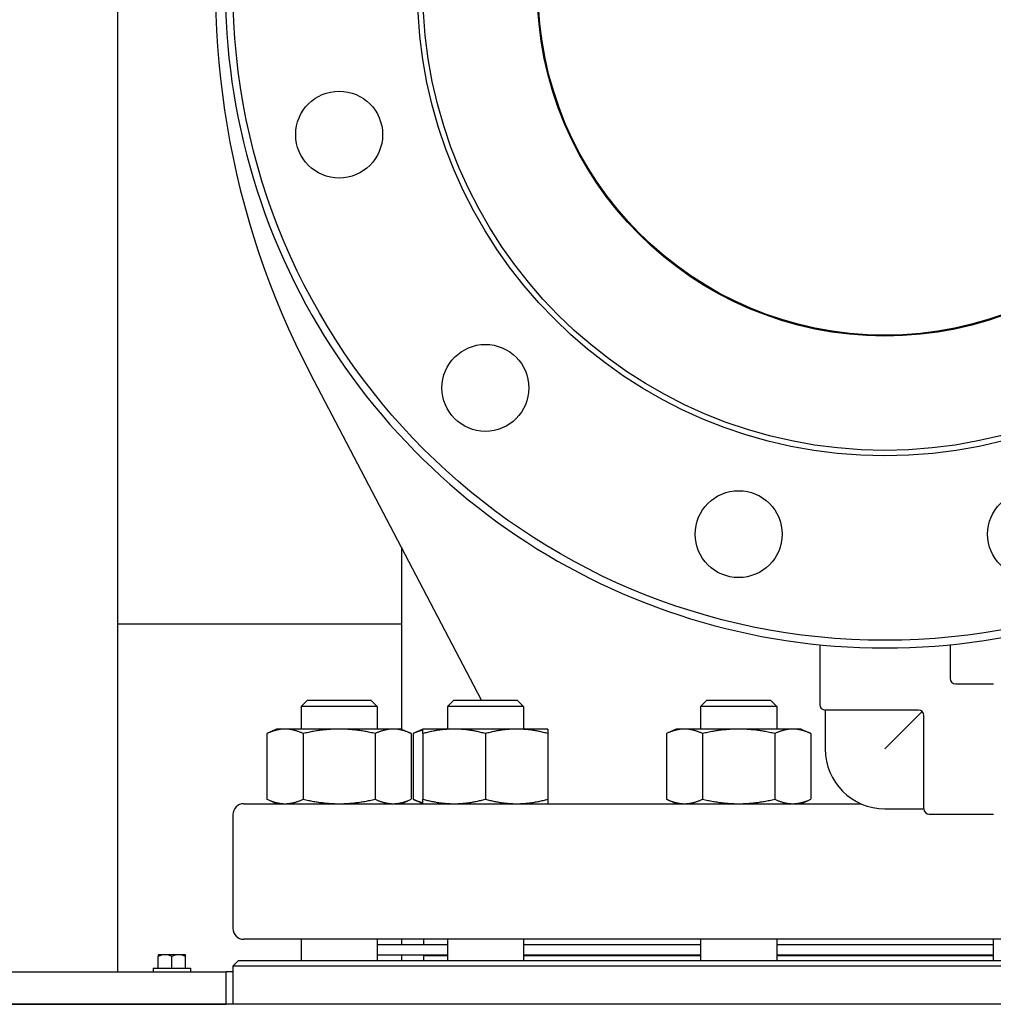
# Model space of a CAD drawing. Header units: inches. Extents: x 24 to 1128, y -58 to 748.
# Tile 471 of 656: x 601 to 612, y 334 to 345. Entities that reach past the tile are written whole.
import ezdxf

# ---------------------------------------------------------------- set-up
doc = ezdxf.new("R2010")
doc.units = ezdxf.units.IN
doc.header["$LTSCALE"] = 32
doc.header["$MEASUREMENT"] = 0
doc.layers.add('Visible (ANSI)', color=7, linetype='Continuous', lineweight=30)

msp = doc.modelspace()

# ---------------------------------------------------------------- linework, layer by layer
at = {"layer": 'Visible (ANSI)'}
for p, q in [((601.95163, 369.85867), (601.95163, 334.10867)), ((606.14145, 337.23117), (604.17196, 340.9885)), ((605.21813, 338.99264), (605.21813, 336.90017)), ((605.21813, 338.10867), (601.95163, 338.10867)), ((610.03063, 337.87033), (610.03063, 337.18117)), ((611.53063, 337.87033), (611.53063, 337.48367)), ((611.59313, 337.42117), (612.03063, 337.42117)), ((604.13753, 337.23117), (604.06461, 337.15825)), ((604.13753, 337.23117), (604.8667, 337.23117)), ((604.8667, 337.23117), (604.93961, 337.15825)), ((605.81986, 337.23117), (605.74694, 337.15825)), ((605.81986, 337.23117), (606.54902, 337.23117)), ((606.54902, 337.23117), (606.62194, 337.15825)), ((608.73373, 337.23117), (608.66081, 337.15825)), ((608.73373, 337.23117), (609.46289, 337.23117)), ((609.46289, 337.23117), (609.53581, 337.15825)), ((604.93961, 337.15825), (604.06461, 337.15825)), ((604.06461, 337.15825), (604.06461, 336.90017)), ((604.93961, 337.15825), (604.93961, 336.90017)), ((606.62194, 337.15825), (605.74694, 337.15825)), ((605.74694, 337.15825), (605.74694, 336.90017)), ((606.62194, 337.15825), (606.62194, 336.90017)), ((609.53581, 337.15825), (608.66081, 337.15825)), ((608.66081, 337.15825), (608.66081, 336.90017)), ((609.53581, 337.15825), (609.53581, 336.90017)), ((611.16563, 337.11867), (610.09313, 337.11867)), ((610.09313, 337.11867), (610.09313, 336.67117)), ((611.20983, 337.10036), (610.78063, 336.67117)), ((611.22813, 335.98367), (611.22813, 337.05617)), ((603.78311, 336.90017), (603.67189, 336.8483)), ((603.87944, 336.90017), (603.78311, 336.90017)), ((604.50211, 336.90017), (603.87944, 336.90017)), ((605.12479, 336.90017), (604.50211, 336.90017)), ((605.22111, 336.90017), (605.12479, 336.90017)), ((605.22111, 336.90017), (605.33234, 336.8483)), ((605.46544, 336.90017), (605.35421, 336.8483)), ((605.82494, 336.90017), (605.46544, 336.90017)), ((606.54394, 336.90017), (605.82494, 336.90017)), ((606.90344, 336.90017), (606.54394, 336.90017)), ((608.37931, 336.90017), (608.26808, 336.8483)), ((608.47564, 336.90017), (608.37931, 336.90017)), ((609.09831, 336.90017), (608.47564, 336.90017)), ((609.72098, 336.90017), (609.09831, 336.90017)), ((609.81731, 336.90017), (609.72098, 336.90017)), ((609.81731, 336.90017), (609.92854, 336.8483)), ((603.67189, 336.8483), (603.67189, 336.09304)), ((604.087, 336.8483), (604.087, 336.09304)), ((604.91723, 336.8483), (604.91723, 336.09304)), ((605.33234, 336.8483), (605.33234, 336.09304)), ((605.35421, 336.8483), (605.35421, 336.09304)), ((605.46544, 336.8483), (605.46544, 336.09304)), ((606.18444, 336.8483), (606.18444, 336.09304)), ((606.90344, 336.8483), (606.90344, 336.09304)), ((608.26808, 336.8483), (608.26808, 336.09304)), ((608.68319, 336.8483), (608.68319, 336.09304)), ((609.51342, 336.8483), (609.51342, 336.09304)), ((609.92854, 336.8483), (609.92854, 336.09304)), ((603.78311, 336.04117), (603.67189, 336.09304)), ((605.22111, 336.04117), (605.33234, 336.09304)), ((605.46544, 336.04117), (605.35421, 336.09304)), ((608.37931, 336.04117), (608.26808, 336.09304)), ((609.81731, 336.04117), (609.92854, 336.09304)), ((603.40563, 336.04117), (610.50539, 336.04117)), ((610.78063, 335.98367), (611.22813, 335.98367)), ((603.28063, 335.91617), (603.28063, 334.60617)), ((611.29063, 335.92117), (612.03063, 335.92117)), ((618.15563, 334.48117), (603.40563, 334.48117)), ((604.06461, 334.48117), (604.06461, 334.23617)), ((604.93961, 334.48117), (604.93961, 334.23617)), ((604.93961, 334.42117), (605.74694, 334.42117)), ((605.21813, 334.48117), (605.21813, 334.42117)), ((605.47063, 334.48117), (605.47063, 334.42117)), ((605.74694, 334.48117), (605.74694, 334.23617)), ((606.62194, 334.48117), (606.62194, 334.23617)), ((606.62194, 334.42117), (608.66081, 334.42117)), ((608.66081, 334.48117), (608.66081, 334.23617)), ((609.53581, 334.48117), (609.53581, 334.23617)), ((609.53581, 334.42117), (612.02546, 334.42117)), ((612.02546, 334.48117), (612.02546, 334.23617)), ((602.49863, 334.30267), (602.42063, 334.30267)), ((602.42063, 334.30267), (602.42063, 334.28345)), ((602.42063, 334.14767), (602.42063, 334.28345)), ((602.65463, 334.30267), (602.49863, 334.30267)), ((602.57663, 334.14767), (602.57663, 334.28345)), ((602.73263, 334.30267), (602.65463, 334.30267)), ((602.73263, 334.28345), (602.73263, 334.30267)), ((602.73263, 334.14767), (602.73263, 334.28345)), ((604.93961, 334.30117), (605.74694, 334.30117)), ((605.21813, 334.30117), (605.21813, 334.23617)), ((605.47063, 334.29617), (605.74694, 334.29617)), ((605.47063, 334.29617), (605.47063, 334.23617)), ((605.59063, 334.30117), (605.59063, 334.29617)), ((606.62194, 334.30117), (608.66081, 334.30117)), ((606.62194, 334.29617), (608.66081, 334.29617)), ((609.53581, 334.30117), (612.02546, 334.30117)), ((609.53581, 334.29617), (612.02546, 334.29617)), ((603.34313, 334.23617), (603.28063, 334.17367)), ((618.28063, 334.17367), (603.28063, 334.17367)), ((603.28063, 334.17367), (603.28063, 333.73367)), ((603.34313, 334.23617), (618.21813, 334.23617)), ((599.20163, 334.10867), (603.20163, 334.10867)), ((602.36063, 334.14767), (602.79263, 334.14767)), ((602.36063, 334.14767), (602.36063, 334.10867)), ((602.79263, 334.14767), (602.79263, 334.10867)), ((603.28063, 334.10867), (603.20163, 334.10867)), ((603.20163, 333.73367), (603.20163, 334.10867)), ((727.28063, 333.73367), (494.28063, 333.73367)), ((599.20163, 333.73367), (603.20163, 333.73367))]:
    msp.add_line(p, q, dxfattribs=at)
for centre, radius in [((610.78063, 345.42117), 7.5), ((610.78063, 345.42117), 5.378), ((610.78063, 345.42117), 5.315), ((610.78063, 345.42117), 4), ((610.78063, 345.42117), 3.99), ((604.50211, 343.73885), 0.5), ((606.18444, 340.82498), 0.5), ((609.09831, 339.14265), 0.5), ((612.46296, 339.14265), 0.5)]:
    msp.add_circle(centre, radius, dxfattribs=at)
for centre, radius, start, end in [((612.62846, 345.42117), 9.54783, 136.081373, 207.662302), ((610.78063, 345.42117), 7.588, 134.247392, 45.752608), ((611.59313, 337.48367), 0.0625, 180, 270), ((610.09313, 337.18117), 0.0625, 180, 270), ((611.16563, 337.05617), 0.0625, 0, 90), ((610.78063, 336.67117), 0.6875, 180, 270), ((603.40563, 335.91617), 0.125, 90, 180), ((611.29063, 335.98367), 0.0625, 180, 270), ((603.40563, 334.60617), 0.125, 180, 270)]:
    msp.add_arc(centre, radius, start, end, dxfattribs=at)
for centre, start_param, end_param in [((602.49863, 334.08205), 0, 0.42053434), ((602.49863, 334.08205), 5.86265097, 6.28318531), ((602.65463, 334.08205), 0, 0.42053434), ((602.65463, 334.08205), 5.86265097, 6.28318531)]:
    msp.add_ellipse(centre, major_axis=(0, 0.22062), ratio=0.8660254, start_param=start_param, end_param=end_param, dxfattribs=at)
for points, weights in [([(603.87944, 336.90017), (603.78311, 336.90017), (603.67189, 336.8483)], [1, 1.0379548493, 1]), ([(604.087, 336.8483), (603.97577, 336.90017), (603.87944, 336.90017)], [1, 1.0379548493, 1]), ([(604.50211, 336.90017), (604.30946, 336.90017), (604.087, 336.8483)], [1, 1.0379548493, 1]), ([(604.91723, 336.8483), (604.69477, 336.90017), (604.50211, 336.90017)], [1, 1.0379548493, 1]), ([(605.12479, 336.90017), (605.02846, 336.90017), (604.91723, 336.8483)], [1, 1.0379548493, 1]), ([(605.33234, 336.8483), (605.22111, 336.90017), (605.12479, 336.90017)], [1, 1.0379548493, 1]), ([(605.46544, 336.88834), (605.41286, 336.87565), (605.35421, 336.8483)], [1.01895290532, 1.01965956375, 1]), ([(605.46544, 336.8483), (605.46544, 336.90017), (605.46544, 336.90017)], [1, 1.0379548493, 1]), ([(605.82494, 336.90017), (605.65809, 336.90017), (605.46544, 336.8483)], [1, 1.0379548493, 1]), ([(606.18444, 336.8483), (605.99178, 336.90017), (605.82494, 336.90017)], [1, 1.0379548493, 1]), ([(606.54394, 336.90017), (606.37709, 336.90017), (606.18444, 336.8483)], [1, 1.0379548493, 1]), ([(606.90344, 336.8483), (606.71078, 336.90017), (606.54394, 336.90017)], [1, 1.0379548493, 1]), ([(606.90344, 336.90017), (606.90344, 336.90017), (606.90344, 336.8483)], [1, 1.0379548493, 1]), ([(608.47564, 336.90017), (608.37931, 336.90017), (608.26808, 336.8483)], [1, 1.0379548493, 1]), ([(608.68319, 336.8483), (608.57196, 336.90017), (608.47564, 336.90017)], [1, 1.0379548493, 1]), ([(609.09831, 336.90017), (608.90565, 336.90017), (608.68319, 336.8483)], [1, 1.0379548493, 1]), ([(609.51342, 336.8483), (609.29096, 336.90017), (609.09831, 336.90017)], [1, 1.0379548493, 1]), ([(609.72098, 336.90017), (609.62465, 336.90017), (609.51342, 336.8483)], [1, 1.0379548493, 1]), ([(609.92854, 336.8483), (609.81731, 336.90017), (609.72098, 336.90017)], [1, 1.0379548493, 1]), ([(603.67189, 336.09304), (603.78311, 336.04117), (603.87944, 336.04117)], [1, 1.0379548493, 1]), ([(603.87944, 336.04117), (603.97577, 336.04117), (604.087, 336.09304)], [1, 1.0379548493, 1]), ([(604.087, 336.09304), (604.30946, 336.04117), (604.50211, 336.04117)], [1, 1.0379548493, 1]), ([(604.50211, 336.04117), (604.69477, 336.04117), (604.91723, 336.09304)], [1, 1.0379548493, 1]), ([(604.91723, 336.09304), (605.02846, 336.04117), (605.12479, 336.04117)], [1, 1.0379548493, 1]), ([(605.12479, 336.04117), (605.22111, 336.04117), (605.33234, 336.09304)], [1, 1.0379548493, 1]), ([(605.35421, 336.09304), (605.41286, 336.06569), (605.46544, 336.053)], [1, 1.01965956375, 1.01895290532]), ([(605.46544, 336.09304), (605.65809, 336.04117), (605.82494, 336.04117)], [1, 1.0379548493, 1]), ([(605.46544, 336.04117), (605.46544, 336.04117), (605.46544, 336.09304)], [1, 1.0379548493, 1]), ([(605.82494, 336.04117), (605.99178, 336.04117), (606.18444, 336.09304)], [1, 1.0379548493, 1]), ([(606.18444, 336.09304), (606.37709, 336.04117), (606.54394, 336.04117)], [1, 1.0379548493, 1]), ([(606.54394, 336.04117), (606.71078, 336.04117), (606.90344, 336.09304)], [1, 1.0379548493, 1]), ([(606.90344, 336.09304), (606.90344, 336.04117), (606.90344, 336.04117)], [1, 1.0379548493, 1]), ([(608.26808, 336.09304), (608.37931, 336.04117), (608.47564, 336.04117)], [1, 1.0379548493, 1]), ([(608.47564, 336.04117), (608.57196, 336.04117), (608.68319, 336.09304)], [1, 1.0379548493, 1]), ([(608.68319, 336.09304), (608.90565, 336.04117), (609.09831, 336.04117)], [1, 1.0379548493, 1]), ([(609.09831, 336.04117), (609.29096, 336.04117), (609.51342, 336.09304)], [1, 1.0379548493, 1]), ([(609.51342, 336.09304), (609.62465, 336.04117), (609.72098, 336.04117)], [1, 1.0379548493, 1]), ([(609.72098, 336.04117), (609.81731, 336.04117), (609.92854, 336.09304)], [1, 1.0379548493, 1])]:
    msp.add_rational_spline(points, weights, degree=2, dxfattribs=at)

doc.saveas('drawing.dxf')
